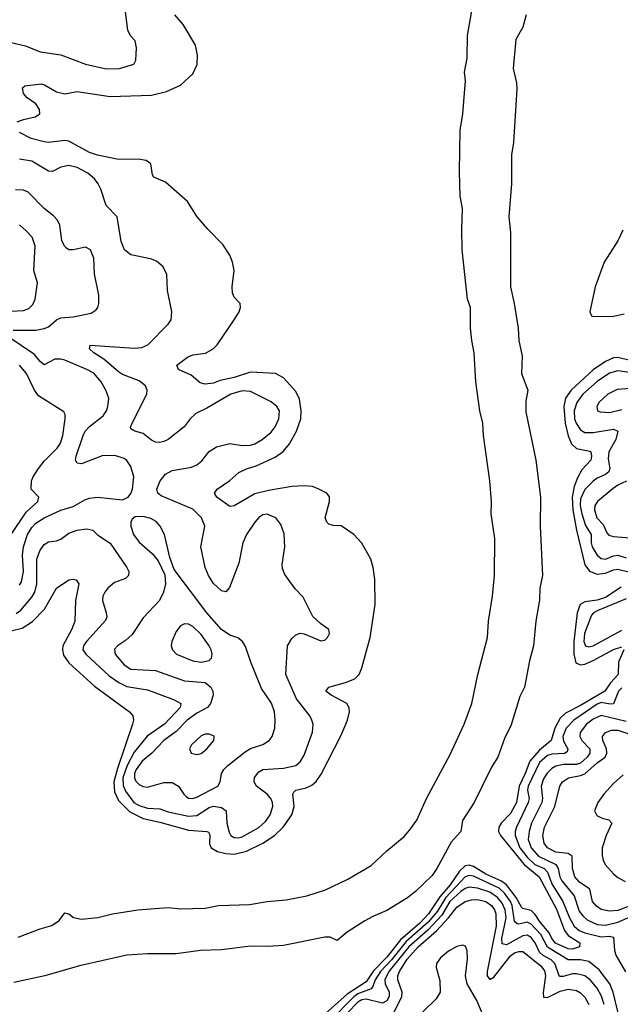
# Model space of a CAD drawing. Header units: inches. Extents: x 1694797 to 1849917, y 907313 to 1017959.
# Tile 751 of 834: x 1806011 to 1808922, y 1000931 to 1005706. Entities that reach past the tile are written whole.
import ezdxf

# ---------------------------------------------------------------- set-up
doc = ezdxf.new("R2010")
doc.units = ezdxf.units.IN
doc.header["$MEASUREMENT"] = 0
doc.layers.add('B8000', color=7, linetype='Continuous')

msp = doc.modelspace()

# ---------------------------------------------------------------- linework, layer by layer
at = {"layer": 'B8000', "color": 5}
for points, elevation in [([(1806003.3, 1001256.7), (1806110, 1001297.5), (1806167.2, 1001312.8), (1806201.8, 1001338.2), (1806230, 1001374.2), (1806250, 1001370.8), (1806272.6, 1001352.6), (1806310, 1001345.1), (1806390, 1001352.3), (1806460.9, 1001370), (1806584, 1001390), (1806730, 1001401.4), (1806790, 1001394.2), (1806910, 1001397.8), (1806974, 1001410), (1807124.4, 1001415.6), (1807210, 1001430.5), (1807302.2, 1001437.8), (1807402.6, 1001457.4), (1807493.4, 1001486.6), (1807601.6, 1001538.4), (1807715.1, 1001604.9), (1807790, 1001675.3), (1807874.7, 1001745.3), (1807902.7, 1001777.3), (1807935.3, 1001824.7), (1807983.2, 1001930), (1808098, 1002142), (1808165.7, 1002290), (1808202.3, 1002390), (1808231.1, 1002530), (1808279.2, 1002710), (1808283.1, 1002790), (1808302.6, 1002910), (1808312, 1003010), (1808314.8, 1003190), (1808296.4, 1003310), (1808297.7, 1003370), (1808290.5, 1003470), (1808259.1, 1003690), (1808256.1, 1003750), (1808241.5, 1003810), (1808221.5, 1003950), (1808213.9, 1004090), (1808202, 1004150), (1808196.9, 1004210), (1808196.7, 1004310), (1808181.9, 1004350), (1808155.6, 1004590), (1808153.3, 1004690), (1808157.8, 1004790), (1808145.6, 1004850), (1808142.3, 1004970), (1808146.5, 1005170), (1808159.5, 1005250), (1808172.4, 1005410), (1808167.8, 1005452.2), (1808179.9, 1005520.1), (1808181.7, 1005630), (1808221, 1005850)], 480), ([(1805970, 1005595.7), (1806039.8, 1005579.8), (1806110.1, 1005550.1), (1806210, 1005535), (1806330, 1005490.1), (1806430, 1005467.4), (1806494, 1005470), (1806563.7, 1005490), (1806574, 1005510), (1806578, 1005570), (1806570, 1005602.7), (1806547.9, 1005628), (1806535.4, 1005655.4), (1806520.3, 1005770)], 540), ([(1808465.4, 1005730), (1808450, 1005669.7), (1808416.5, 1005610), (1808403.7, 1005470), (1808419.7, 1005399.7), (1808421.4, 1005370), (1808404.8, 1005110), (1808395, 1005050), (1808394.3, 1004910), (1808381.3, 1004750), (1808390, 1004674), (1808389.6, 1004410), (1808408.2, 1004330), (1808427.9, 1004210), (1808429.7, 1004149.7), (1808446, 1004074), (1808443.8, 1003990), (1808474.6, 1003910), (1808464.2, 1003855.8), (1808464.4, 1003804.4), (1808512.6, 1003570), (1808535.7, 1003390), (1808533.1, 1003250), (1808545.7, 1003010), (1808532.1, 1002950), (1808531, 1002891), (1808513.1, 1002790), (1808501.3, 1002670), (1808482.3, 1002597.7), (1808457.9, 1002470), (1808435.4, 1002424.6), (1808393.4, 1002286.6), (1808360.3, 1002219.7), (1808327.9, 1002130), (1808298.5, 1002081.5), (1808213.7, 1001910), (1808157.1, 1001822.8), (1808148.5, 1001770), (1808101.9, 1001718.1), (1808033.2, 1001590), (1808010, 1001556.8), (1807930, 1001479), (1807890, 1001447.2), (1807790, 1001385.6), (1807722.5, 1001357.5), (1807683.9, 1001336.1), (1807598.5, 1001281.5), (1807550, 1001240.3), (1807516.5, 1001256.5), (1807490, 1001257.6), (1807290, 1001216.4), (1807211.8, 1001211.8), (1807130, 1001213.6), (1806990, 1001196.2), (1806887.2, 1001192.8), (1806770, 1001176.1), (1806630, 1001176.7), (1806530, 1001169), (1806301.7, 1001118.3), (1806132.2, 1001070), (1805982.4, 1001037.6)], 480), ([(1805998.7, 1005210), (1806030, 1005222.3), (1806085.8, 1005234.2), (1806108.2, 1005250), (1806106.4, 1005270), (1806090, 1005298.5), (1806046.9, 1005326.9), (1806030, 1005348), (1806024.4, 1005375.6), (1806035.3, 1005384.7), (1806114.4, 1005394.4), (1806130.9, 1005390.9), (1806190, 1005356.9), (1806230, 1005346), (1806290, 1005358), (1806450, 1005334.3), (1806650, 1005339.7), (1806722.8, 1005357.2), (1806791.1, 1005388.9), (1806850, 1005444.2), (1806872, 1005488), (1806873.6, 1005533.6), (1806862.7, 1005582.7), (1806802.8, 1005682.8), (1806762.7, 1005730)], 520), ([(1805970, 1002741.9), (1806023.8, 1002756.2), (1806072.8, 1002787.2), (1806131.9, 1002848.1), (1806190, 1002948.7), (1806250, 1002990.3), (1806270, 1002993.7), (1806284.7, 1002990), (1806297, 1002970), (1806281.4, 1002890), (1806278, 1002790), (1806264.1, 1002750), (1806220.5, 1002670), (1806218.2, 1002650), (1806223.7, 1002623.7), (1806250, 1002586.5), (1806374.2, 1002474.2), (1806543.1, 1002350), (1806559, 1002330), (1806562, 1002310), (1806558.4, 1002290), (1806484.7, 1002075.3), (1806467.8, 1002010), (1806470, 1001962), (1806490, 1001919.5), (1806544.9, 1001864.9), (1806610, 1001831.8), (1806690, 1001815.3), (1806830, 1001775.9), (1806918.4, 1001770), (1806926.1, 1001766.1), (1806933.2, 1001753.2), (1806931.5, 1001710), (1806938.4, 1001690), (1806970, 1001672.2), (1807010, 1001662.1), (1807050, 1001659.1), (1807110, 1001673.5), (1807190, 1001713.2), (1807245.6, 1001750), (1807288.8, 1001791.2), (1807329.4, 1001850), (1807341.5, 1001890), (1807335, 1001950), (1807340.2, 1001959.8), (1807349.9, 1001970.1), (1807398.8, 1001981.2), (1807426.5, 1001993.5), (1807447.7, 1002012.3), (1807472.9, 1002047.1), (1807570, 1002236.1), (1807600.2, 1002310), (1807609.3, 1002350), (1807608.7, 1002368.7), (1807597, 1002390), (1807520.4, 1002430), (1807495.1, 1002450), (1807509.4, 1002470), (1807590, 1002491.8), (1807635, 1002510), (1807655.8, 1002530), (1807670, 1002562.4), (1807710.4, 1002710), (1807733.5, 1002870), (1807732.2, 1002992.2), (1807724.8, 1003050), (1807713.7, 1003090), (1807670, 1003168.3), (1807630, 1003209), (1807570, 1003250.9), (1807530, 1003253.7), (1807510, 1003260.5), (1807499.6, 1003270), (1807491, 1003291), (1807512.2, 1003370), (1807512.4, 1003392.4), (1807499.5, 1003410), (1807460.9, 1003430), (1807430, 1003442.2), (1807390, 1003445.4), (1807330, 1003441.6), (1807216.7, 1003423.3), (1807150, 1003406.7), (1807050, 1003348.4), (1807030, 1003346), (1806966, 1003390), (1806955.6, 1003410), (1806967.6, 1003430), (1807030, 1003471.3), (1807073.5, 1003510), (1807110, 1003528.7), (1807156.9, 1003543.1), (1807250, 1003584), (1807288, 1003612), (1807318.9, 1003650), (1807353.2, 1003710), (1807374.5, 1003770), (1807375.9, 1003810), (1807366.5, 1003866.5), (1807350, 1003903.7), (1807290, 1003968.9), (1807250.4, 1003990.4), (1807130, 1003996.1), (1807050, 1003971.6), (1806983.1, 1003956.9), (1806950, 1003944.2), (1806910, 1003937.8), (1806885.6, 1003945.6), (1806841.6, 1003981.6), (1806781.2, 1004010), (1806772.7, 1004030), (1806824.4, 1004070), (1806850, 1004080.5), (1806911.6, 1004088.4), (1806948.3, 1004110), (1806968.4, 1004130), (1807051.1, 1004250), (1807074.3, 1004290), (1807080.7, 1004310), (1807079.3, 1004330), (1807050, 1004361.2), (1807042, 1004382), (1807041.1, 1004410), (1807050.6, 1004489.4), (1807043.2, 1004530), (1807030, 1004564.7), (1806996, 1004616), (1806922.2, 1004690), (1806872, 1004750), (1806824.4, 1004824.4), (1806718.2, 1004918.2), (1806661.8, 1004941.8), (1806654.2, 1004954.2), (1806647.4, 1005007.4), (1806623.9, 1005023.9), (1806586, 1005030), (1806490, 1005028.2), (1806388.5, 1005048.5), (1806350, 1005061.2), (1806250, 1005117.3), (1806230, 1005119.6), (1806150, 1005110.7), (1806130, 1005113.7), (1806067.3, 1005130), (1806010, 1005158.5)], 520), ([(1805993.7, 1002826.3), (1806016.7, 1002843.3), (1806070, 1002905.7), (1806085.2, 1002930), (1806094.7, 1002970), (1806094.9, 1003090), (1806109.2, 1003130.8), (1806130, 1003161.2), (1806150, 1003173.7), (1806190, 1003179.3), (1806210, 1003187.6), (1806250, 1003216.3), (1806289.5, 1003230), (1806336.4, 1003236.4), (1806364.9, 1003230), (1806387.9, 1003207.9), (1806450, 1003168.2), (1806531.1, 1003050), (1806540.2, 1003030), (1806539, 1003010), (1806523.1, 1002996.9), (1806470, 1002977), (1806438.4, 1002950), (1806423, 1002930), (1806413.7, 1002910), (1806411.8, 1002890), (1806430.1, 1002830), (1806433.1, 1002810), (1806427.7, 1002792.3), (1806335.1, 1002690), (1806319.8, 1002670), (1806317.8, 1002650), (1806331.6, 1002630), (1806445, 1002525), (1806491.5, 1002491.5), (1806530, 1002472.8), (1806630, 1002456.4), (1806755.8, 1002410), (1806791.4, 1002390), (1806788.3, 1002370), (1806712.7, 1002290), (1806628.7, 1002231.3), (1806566.2, 1002153.8), (1806532.1, 1002090), (1806511.5, 1002030), (1806512.3, 1001992.3), (1806524.2, 1001964.2), (1806564.8, 1001910), (1806590, 1001894.9), (1806630, 1001882.6), (1806690, 1001878.9), (1806730, 1001865), (1806830, 1001843.5), (1806870, 1001846.5), (1806930, 1001886.3), (1806950, 1001891.9), (1806990, 1001885.9), (1807011.3, 1001870), (1807015.6, 1001810), (1807026.2, 1001766.2), (1807035, 1001750), (1807050, 1001739.8), (1807070, 1001738.2), (1807090, 1001743.3), (1807170, 1001788.1), (1807202.7, 1001817.3), (1807224.9, 1001850), (1807238.1, 1001890), (1807237.1, 1001910), (1807228.4, 1001930), (1807210, 1001949.8), (1807159.4, 1001990), (1807147.5, 1002010), (1807148.9, 1002031.1), (1807170, 1002058.9), (1807190, 1002070.1), (1807290, 1002075.8), (1807350, 1002090.2), (1807370, 1002107.6), (1807390, 1002140.3), (1807430.9, 1002250.9), (1807433.1, 1002290), (1807427.4, 1002310), (1807417.2, 1002330), (1807352.3, 1002412.3), (1807301.7, 1002530), (1807308.6, 1002670), (1807330, 1002706), (1807350, 1002723.8), (1807370, 1002730.6), (1807390, 1002728.2), (1807470, 1002693.4), (1807490, 1002697.3), (1807502.7, 1002710), (1807512.3, 1002730), (1807509.3, 1002749.3), (1807470, 1002777.2), (1807432.1, 1002812.1), (1807385.3, 1002905.3), (1807346.3, 1002946.3), (1807295.8, 1003015.8), (1807285.3, 1003045.3), (1807283.9, 1003063.9), (1807295.7, 1003150), (1807293, 1003213), (1807277.4, 1003257.4), (1807251.8, 1003290), (1807210, 1003308.2), (1807190, 1003305.4), (1807170, 1003292.6), (1807150, 1003269.6), (1807110.3, 1003210), (1807092.3, 1003170), (1807074, 1003070), (1807027.7, 1002952.3), (1807010, 1002932), (1806990, 1002936.3), (1806950, 1002972.8), (1806925.7, 1003010), (1806910.7, 1003050), (1806889.8, 1003150), (1806908.2, 1003250), (1806892.7, 1003290), (1806850, 1003332.2), (1806696.6, 1003396.6), (1806680.3, 1003410), (1806676.3, 1003430), (1806691.3, 1003470), (1806718, 1003502), (1806750, 1003519.8), (1806843.6, 1003536.4), (1806870, 1003546.8), (1806893.2, 1003566.8), (1806930, 1003611.6), (1806965.7, 1003634.3), (1807030, 1003650.2), (1807090, 1003641.3), (1807130, 1003642.9), (1807150, 1003648.6), (1807186.6, 1003670), (1807230, 1003705.8), (1807250, 1003732), (1807267.9, 1003770), (1807269.8, 1003810), (1807258.2, 1003830), (1807230, 1003852.7), (1807130, 1003902.7), (1807090, 1003905.7), (1807034.6, 1003890), (1806918.2, 1003821.8), (1806864.3, 1003795.7), (1806837, 1003770), (1806807.8, 1003732.2), (1806730, 1003669.7), (1806710, 1003660.5), (1806690, 1003655.6), (1806670, 1003657.6), (1806650, 1003666.3), (1806610, 1003698.9), (1806569, 1003710), (1806550, 1003722.7), (1806547.6, 1003730), (1806556.1, 1003750), (1806626.6, 1003890), (1806629, 1003910), (1806620.2, 1003930), (1806590, 1003954.8), (1806510, 1003985.6), (1806490, 1003998.4), (1806419.5, 1004059.5), (1806369.8, 1004090), (1806349.7, 1004110), (1806352.5, 1004127.5), (1806567.1, 1004112.8), (1806603.2, 1004116.8), (1806632.8, 1004130), (1806731.5, 1004230), (1806745.6, 1004250), (1806747.8, 1004290), (1806727.5, 1004392.5), (1806723.7, 1004470), (1806706.8, 1004506.8), (1806674.8, 1004534.8), (1806645.8, 1004545.8), (1806550, 1004565.7), (1806518.9, 1004590), (1806503.5, 1004630), (1806483.5, 1004750), (1806430, 1004804.2), (1806403.9, 1004883.9), (1806390.9, 1004910), (1806373.6, 1004933.6), (1806341.7, 1004961.7), (1806290, 1004989.9), (1806250, 1004998.6), (1806210, 1004991.4), (1806170, 1004970.6), (1806150, 1004971.2), (1806070, 1005020.5), (1806010, 1005030.4)], 540), ([(1805979.2, 1004200.8), (1806090, 1004200.1), (1806130, 1004207.9), (1806150, 1004216.8), (1806190, 1004251.1), (1806210, 1004260.2), (1806270, 1004265.4), (1806357.6, 1004282.4), (1806381.1, 1004298.9), (1806389.7, 1004310.3), (1806395.4, 1004330), (1806395, 1004370), (1806374.2, 1004474.2), (1806369.8, 1004549.8), (1806353.7, 1004590), (1806330, 1004603.1), (1806269.7, 1004589.7), (1806250, 1004589.7), (1806237.8, 1004597.8), (1806228, 1004608), (1806216, 1004636), (1806204.8, 1004710), (1806194.1, 1004734.1), (1806175.5, 1004755.5), (1806129, 1004790), (1806052, 1004870), (1806030, 1004879.1), (1805990, 1004881.5)], 560), ([(1805970, 1004292), (1806030, 1004296.1), (1806055.1, 1004304.9), (1806074.5, 1004325.5), (1806086, 1004350), (1806096.8, 1004430), (1806079.5, 1004490), (1806086.5, 1004610), (1806070.8, 1004650.8), (1806042.8, 1004682.8), (1806010, 1004710.6)], 580), ([(1808934.9, 1004685.1), (1808910, 1004632.9), (1808844.3, 1004530), (1808799.8, 1004410), (1808775, 1004290), (1808782.6, 1004270), (1808790, 1004266.3), (1808890, 1004268.2), (1808940.8, 1004279.2)], 520), ([(1806010, 1002963.5), (1806019.4, 1002980.6), (1806029.5, 1003030), (1806025.2, 1003110), (1806029.9, 1003150), (1806049.6, 1003210), (1806070, 1003243.1), (1806090, 1003264.4), (1806130.2, 1003290.2), (1806210, 1003327.3), (1806270, 1003345.3), (1806330, 1003379.4), (1806350, 1003386.1), (1806390, 1003390.8), (1806510, 1003377.5), (1806536.8, 1003390), (1806550, 1003408.9), (1806557.5, 1003430), (1806563.9, 1003490), (1806550, 1003539.7), (1806530, 1003568.6), (1806517.9, 1003577.9), (1806472.3, 1003592.3), (1806410, 1003590.9), (1806310, 1003552.1), (1806290, 1003555.6), (1806282, 1003570), (1806284.1, 1003590), (1806317.9, 1003690), (1806328.6, 1003710), (1806350, 1003733.4), (1806415, 1003785), (1806431.7, 1003810), (1806438.8, 1003830), (1806443.5, 1003870), (1806428.7, 1003910), (1806406, 1003950), (1806370, 1003991.2), (1806336.4, 1004010), (1806230, 1004055.5), (1806210, 1004060.3), (1806180.6, 1004059.4), (1806130, 1004032.9), (1806110, 1004048.9), (1806082.4, 1004082.4), (1805954, 1004170)], 560), ([(1808970, 1004052.7), (1808910, 1004067.9), (1808890, 1004065.9), (1808850, 1004049.3), (1808790, 1004008.2), (1808683.5, 1003910), (1808657.2, 1003870), (1808648.2, 1003830), (1808654.8, 1003750), (1808670, 1003688.4), (1808685.8, 1003650), (1808710, 1003626.8), (1808774.2, 1003614.2), (1808779.2, 1003610), (1808783.2, 1003590), (1808779.1, 1003570), (1808736.3, 1003523.7), (1808715.1, 1003484.9), (1808698.1, 1003441.9), (1808689.5, 1003390.5), (1808692.9, 1003330), (1808709.8, 1003230), (1808750, 1003063), (1808772.3, 1003032.3), (1808810, 1003016.8), (1808850, 1003021.5), (1808890, 1003038.8), (1808910, 1003042.2), (1808970, 1003026.5)], 520), ([(1805970, 1003208.8), (1806042.1, 1003317.9), (1806098.8, 1003370), (1806103.5, 1003390), (1806066.8, 1003430), (1806068.5, 1003470), (1806075.8, 1003490), (1806102, 1003530), (1806130, 1003565.3), (1806192.1, 1003627.9), (1806208.1, 1003651.9), (1806219.6, 1003690), (1806230.8, 1003770.8), (1806230.8, 1003790.8), (1806224.4, 1003804.4), (1806102.3, 1003882.3), (1806083, 1003910), (1806044.3, 1003990), (1806010.6, 1004030)], 580), ([(1808990, 1003992.2), (1808910, 1004002.5), (1808870, 1003991.7), (1808810, 1003951.9), (1808741.2, 1003890), (1808711.3, 1003850), (1808698.4, 1003810), (1808700.4, 1003770), (1808708.7, 1003748.7), (1808730, 1003717.8), (1808750, 1003704.9), (1808790, 1003703.7), (1808890, 1003720.4), (1808910.1, 1003710), (1808900.4, 1003670), (1808867, 1003610), (1808864.1, 1003575.9), (1808872.2, 1003530), (1808867, 1003513), (1808850, 1003499.9), (1808810, 1003483.5), (1808790, 1003468.2), (1808750, 1003427.6), (1808730, 1003382), (1808728.3, 1003350), (1808735.8, 1003310), (1808754, 1003254), (1808781.3, 1003210), (1808781.1, 1003170), (1808786.5, 1003150), (1808810, 1003110.1), (1808830, 1003094), (1808850, 1003090.7), (1808890, 1003106.3), (1808910, 1003108.8), (1808950, 1003097.2)], 540), ([(1808970, 1003917.9), (1808906.7, 1003913.2), (1808861.2, 1003890), (1808817.5, 1003850), (1808808.5, 1003828.5), (1808812.2, 1003810), (1808823.9, 1003803.9), (1808870, 1003801.2), (1808930, 1003815.3)], 560), ([(1808951.7, 1003468.3), (1808910.4, 1003449.6), (1808886.9, 1003433.1), (1808811.8, 1003370), (1808799.2, 1003350), (1808796.8, 1003330), (1808808.8, 1003290), (1808838.4, 1003258.4), (1808857.3, 1003217.3), (1808866.8, 1003206.8), (1808890, 1003199.3), (1808990, 1003192.3)], 560), ([(1808925.7, 1002954.3), (1808850, 1002903.4), (1808810, 1002890.7), (1808750, 1002882.3), (1808728.2, 1002870), (1808713.6, 1002830), (1808697.5, 1002690), (1808696.7, 1002630), (1808707.1, 1002587.1), (1808730, 1002577.3), (1808750, 1002581.5), (1808790, 1002598.2), (1808890, 1002651.9), (1808930, 1002664.2)], 520), ([(1808950, 1002897.9), (1808810, 1002839.3), (1808793, 1002830), (1808782.2, 1002817.8), (1808748.1, 1002730), (1808745.5, 1002690), (1808753.1, 1002670), (1808770, 1002664.1), (1808790, 1002670.1), (1808930, 1002746.5)], 540), ([(1808939.5, 1002650), (1808913.9, 1002590), (1808912, 1002530), (1808874.9, 1002490), (1808846.6, 1002450), (1808730, 1002380), (1808656.8, 1002343.2), (1808630, 1002318.9), (1808604.8, 1002270), (1808587.9, 1002210), (1808530, 1002164), (1808483.6, 1002110), (1808461.3, 1002050), (1808432.4, 1001990), (1808419.8, 1001910), (1808390, 1001857.2), (1808344.5, 1001810), (1808333.3, 1001790), (1808332.3, 1001770), (1808341.3, 1001750), (1808455.9, 1001610), (1808529, 1001549), (1808612.3, 1001392.3), (1808651.5, 1001290), (1808670, 1001264.9), (1808726.3, 1001230), (1808723.8, 1001210), (1808690, 1001198.6), (1808670, 1001200.7), (1808608.2, 1001228.2), (1808590.8, 1001250), (1808577.4, 1001277.4), (1808533.4, 1001330), (1808510, 1001366.2), (1808490, 1001385.9), (1808450, 1001396.3), (1808443, 1001403), (1808418.2, 1001450), (1808370, 1001510.4), (1808343, 1001530), (1808270, 1001561.9), (1808210, 1001599.3), (1808190, 1001605.5), (1808170, 1001602.3), (1808142.3, 1001577.7), (1808096.9, 1001510), (1808047.4, 1001452.6), (1807991.9, 1001370), (1807950, 1001325.2), (1807856.2, 1001243.8), (1807790, 1001160.3), (1807726.3, 1001093.7), (1807690, 1001041.2), (1807599.1, 1000980.9), (1807474.8, 1000870)], 520), ([(1808930, 1002466.2), (1808912.8, 1002450), (1808890, 1002389.2), (1808872.5, 1002387.6), (1808830, 1002394.3), (1808810, 1002386.5), (1808696.9, 1002310), (1808659.9, 1002270), (1808644.4, 1002230), (1808647, 1002207), (1808667.9, 1002170), (1808664.1, 1002155.9), (1808652.2, 1002147.8), (1808590, 1002144.3), (1808570, 1002138.5), (1808530, 1002104.8), (1808475.4, 1001990), (1808472.5, 1001970), (1808479.9, 1001930), (1808476.4, 1001910), (1808419.2, 1001790), (1808412.6, 1001770), (1808412.4, 1001750), (1808436, 1001690), (1808470, 1001644.4), (1808508.7, 1001610), (1808553.4, 1001590), (1808570, 1001571.5), (1808590, 1001515.4), (1808644.3, 1001430), (1808675.9, 1001350), (1808698.6, 1001310), (1808722.8, 1001290), (1808750, 1001278.3), (1808830, 1001259), (1808870, 1001262.6), (1808890, 1001257.4), (1808894.5, 1001194.5), (1808900.6, 1001170), (1808948.1, 1001088.1)], 540), ([(1808950, 1002302.9), (1808830, 1002331.3), (1808790, 1002314.6), (1808759.1, 1002290), (1808727.3, 1002250), (1808725.8, 1002230), (1808735.4, 1002210), (1808773.8, 1002170), (1808775.2, 1002150), (1808761.8, 1002130), (1808730, 1002101.3), (1808710, 1002093.6), (1808646.2, 1002093.8), (1808610, 1002086.7), (1808590, 1002075.2), (1808567.5, 1002052.5), (1808550, 1002024.6), (1808538.8, 1001990), (1808545.2, 1001930), (1808541.9, 1001910), (1808491.4, 1001810), (1808479.7, 1001770), (1808475.8, 1001730), (1808489.4, 1001690), (1808525.3, 1001650), (1808609.6, 1001609.6), (1808621.4, 1001590), (1808629.5, 1001550), (1808638.7, 1001530), (1808697.9, 1001458), (1808723.6, 1001383.6), (1808740.3, 1001360.3), (1808761.4, 1001341.4), (1808810, 1001318.2), (1808850, 1001315.8), (1808910.6, 1001329.4), (1808970, 1001355.3)], 560), ([(1809090, 1001454.8), (1808910, 1001386.5), (1808870, 1001382.4), (1808830, 1001391.1), (1808807.2, 1001407.2), (1808788.1, 1001430), (1808775.3, 1001490), (1808724.5, 1001524.5), (1808702.3, 1001550), (1808690.1, 1001590), (1808689.5, 1001650), (1808670, 1001663.1), (1808610, 1001669.5), (1808570, 1001689.7), (1808552.9, 1001712.9), (1808546.2, 1001750), (1808554.8, 1001790), (1808604.8, 1001890), (1808628.6, 1001990), (1808642.4, 1002010), (1808670.8, 1002029.2), (1808730, 1002040.7), (1808750, 1002048.9), (1808810, 1002102.5), (1808849.4, 1002130.6), (1808857.1, 1002150), (1808856, 1002170), (1808838.3, 1002210), (1808836.1, 1002230), (1808850.1, 1002249.9), (1808879.2, 1002260.7), (1808910, 1002261.2), (1809010, 1002226.2)], 580), ([(1808936.1, 1002043.9), (1808890, 1002001.7), (1808842.9, 1001950), (1808812.5, 1001910), (1808797.1, 1001870), (1808807.7, 1001847.7), (1808833.7, 1001833.7), (1808866.4, 1001826.4), (1808881.4, 1001810), (1808853.6, 1001750), (1808835, 1001690), (1808833.6, 1001653.6), (1808839.1, 1001630), (1808849.1, 1001610), (1808890, 1001564.3), (1808910, 1001545.7), (1808946.3, 1001526.3)], 620), ([(1808912.6, 1000890), (1808887.8, 1000990), (1808871.2, 1001031.2), (1808819, 1001099), (1808770, 1001138.7), (1808730, 1001147.1), (1808670, 1001146.7), (1808570, 1001208.5), (1808537.6, 1001270), (1808490, 1001320.1), (1808470, 1001329.6), (1808430, 1001319.5), (1808421.7, 1001321.7), (1808410, 1001333.3), (1808397.9, 1001410), (1808390.5, 1001430), (1808361, 1001470), (1808334.5, 1001494.5), (1808210, 1001552.8), (1808190, 1001556.4), (1808170, 1001550.2), (1808075.9, 1001450), (1808036.7, 1001383.3), (1807990.4, 1001329.6), (1807884.3, 1001235.7), (1807812.9, 1001147.1), (1807760.3, 1001090), (1807734.4, 1001050), (1807722.8, 1001017.2), (1807714.2, 1001005.8), (1807650, 1000981.9), (1807630, 1000967.6), (1807512.2, 1000847.8)], 540), ([(1808843.5, 1000930), (1808830.9, 1000970.9), (1808809.5, 1001009.5), (1808775.9, 1001050), (1808750, 1001069.9), (1808710, 1001079.7), (1808690, 1001078.7), (1808646, 1001066), (1808626.7, 1001066.7), (1808604.2, 1001130), (1808587.1, 1001147.1), (1808548.6, 1001168.6), (1808530, 1001184.8), (1808508.9, 1001230), (1808490, 1001255.6), (1808470, 1001266.2), (1808450, 1001264), (1808370, 1001219.2), (1808350, 1001225), (1808348.7, 1001250), (1808369.3, 1001350), (1808364.7, 1001390), (1808350, 1001422.3), (1808327.2, 1001450), (1808290, 1001474.6), (1808230, 1001495.1), (1808190, 1001499.8), (1808170, 1001492.4), (1808150, 1001478.1), (1808096.4, 1001430), (1808056.5, 1001363.5), (1807989.6, 1001290.4), (1807896.8, 1001210), (1807799.9, 1001090), (1807781.4, 1001050), (1807782.9, 1001030), (1807802.4, 1000990), (1807801.5, 1000970), (1807790, 1000948.5), (1807770, 1000936.7), (1807690, 1000955.7), (1807670, 1000952.9), (1807650, 1000941.7), (1807599.2, 1000890)], 560), ([(1807826.2, 1000893.8), (1807862.5, 1000970), (1807864.7, 1000990), (1807843.7, 1001050), (1807844.6, 1001070), (1807851.6, 1001090), (1807888.9, 1001150), (1807942.9, 1001210), (1808031.6, 1001288.4), (1808089.8, 1001350.2), (1808130, 1001402.3), (1808170, 1001429.9), (1808201.5, 1001438.5), (1808230, 1001439.6), (1808270, 1001429.2), (1808297.1, 1001410), (1808312.1, 1001390), (1808319.7, 1001370), (1808320.8, 1001310), (1808277.6, 1001090), (1808277.6, 1001070), (1808290, 1001051.7), (1808310, 1001062.7), (1808390, 1001166.2), (1808410, 1001181.6), (1808430, 1001188.2), (1808450, 1001187), (1808537.5, 1001117.4), (1808554.3, 1001094.3), (1808559.1, 1001070), (1808548.2, 1000988.2), (1808550, 1000966.5), (1808570, 1000965.2), (1808630, 1000994.5), (1808670, 1001005.5), (1808710, 1000998.7), (1808730, 1000987), (1808750, 1000966.8), (1808770.3, 1000930)], 580), ([(1808257.2, 1000877.2), (1808227.1, 1000950), (1808179.6, 1001030), (1808171.3, 1001070), (1808181.4, 1001150), (1808180.2, 1001190), (1808172.6, 1001212.6), (1808157.9, 1001217.9), (1808130, 1001212.1), (1808090, 1001189.9), (1808050, 1001156.3), (1808032.1, 1001130), (1808030.1, 1001110), (1808047.4, 1001047.4), (1808048.7, 1000990), (1808030, 1000957.5), (1807964.8, 1000895.2)], 620)]:
    msp.add_lwpolyline(points, dxfattribs=dict(at, elevation=elevation))
for points, elevation in [([(1806610, 1003296.3), (1806570, 1003295), (1806556.7, 1003283.3), (1806550.2, 1003269.8), (1806549.5, 1003250), (1806562.3, 1003210), (1806590, 1003172.4), (1806655.1, 1003115.1), (1806682.3, 1003082.3), (1806714.3, 1003014.3), (1806717.1, 1002970), (1806707.7, 1002930), (1806688.3, 1002890), (1806610, 1002804.7), (1806555.5, 1002724.5), (1806523.9, 1002696.1), (1806484.9, 1002670), (1806470, 1002652.8), (1806473.4, 1002630), (1806517.9, 1002577.9), (1806550, 1002557.1), (1806670, 1002550.1), (1806810, 1002500.6), (1806910, 1002491.2), (1806937.4, 1002470), (1806947.4, 1002450), (1806948.6, 1002430), (1806935.1, 1002390), (1806920.8, 1002370), (1806870, 1002343.4), (1806822, 1002310), (1806770, 1002253.8), (1806709.5, 1002210), (1806651, 1002149), (1806605.3, 1002110), (1806575.2, 1002070), (1806567.6, 1002050), (1806566.8, 1002030), (1806574, 1002014), (1806590, 1001997.5), (1806610, 1001987.2), (1806630, 1001984.3), (1806710, 1002006.3), (1806750, 1002007.6), (1806780.2, 1001990), (1806806.4, 1001950), (1806818.7, 1001938.7), (1806830, 1001931), (1806850, 1001929), (1806870, 1001935.7), (1806970.8, 1001990), (1806982.2, 1002010), (1806988.5, 1002050), (1807000.2, 1002070), (1807019.8, 1002090), (1807104.5, 1002155.5), (1807130, 1002172.1), (1807190, 1002192), (1807220.4, 1002210), (1807234.8, 1002230), (1807247.2, 1002270), (1807249.8, 1002310.2), (1807246, 1002350), (1807232.3, 1002392.3), (1807183.2, 1002463.2), (1807131.5, 1002590), (1807105.8, 1002665.8), (1807091.2, 1002690), (1807068.2, 1002708.2), (1807030, 1002722), (1806990, 1002749.1), (1806917.8, 1002830), (1806760.2, 1003040.2), (1806738.6, 1003098.6), (1806712.9, 1003210), (1806692.2, 1003250), (1806672.3, 1003272.3), (1806647.3, 1003287.3)], 560), ([(1806810, 1002776.8), (1806790, 1002766.9), (1806770, 1002739.7), (1806748.5, 1002690), (1806745.6, 1002670), (1806751.3, 1002650), (1806771.8, 1002630), (1806850, 1002596.8), (1806890, 1002590.1), (1806930, 1002599.3), (1806941.2, 1002610), (1806943.2, 1002630), (1806938.5, 1002650), (1806929.9, 1002670), (1806890, 1002724), (1806850, 1002762.9), (1806830, 1002774.4)], 580), ([(1806930, 1002241.7), (1806910, 1002240.9), (1806890, 1002233.8), (1806844.6, 1002190), (1806834, 1002170), (1806842, 1002150), (1806870, 1002142.8), (1806890, 1002148), (1806918.9, 1002170), (1806952.6, 1002210), (1806953.6, 1002230), (1806950, 1002233.6)], 580)]:
    msp.add_lwpolyline(points, close=True, dxfattribs=dict(at, elevation=elevation))

doc.saveas('drawing.dxf')
